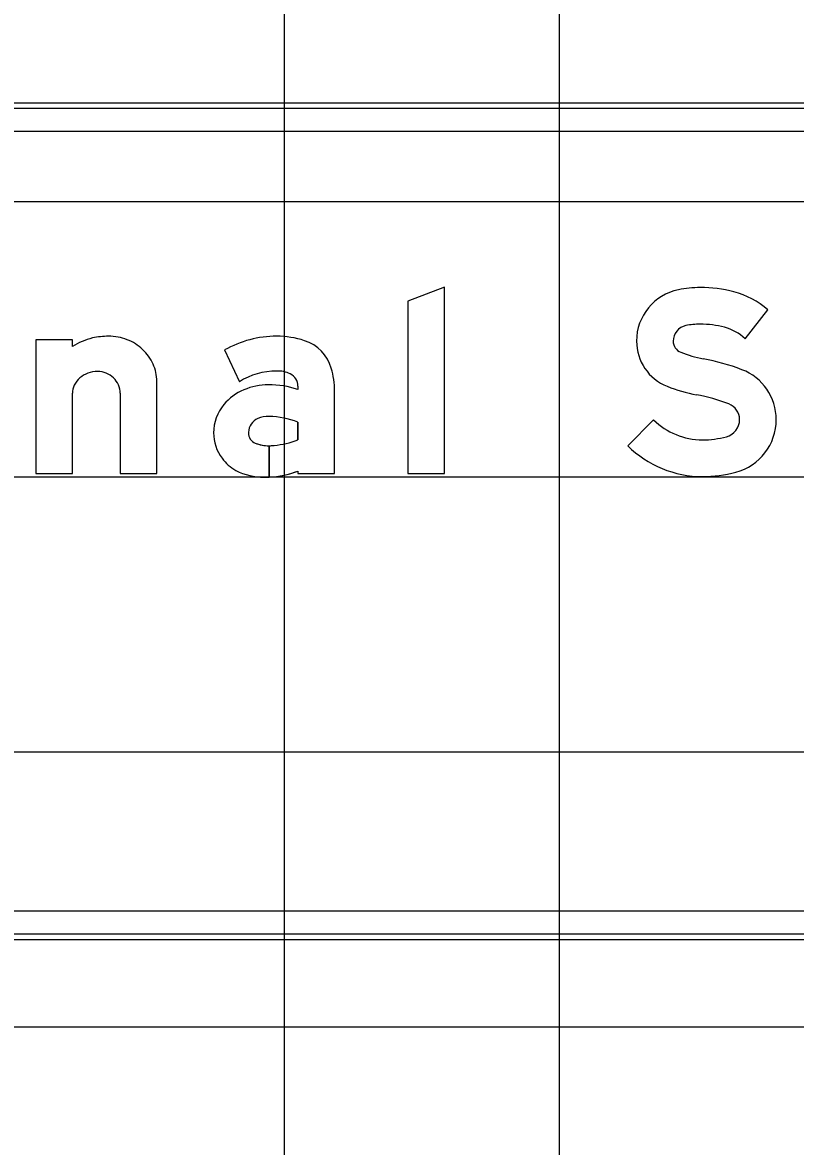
# Model space of a CAD drawing. Extents: x 2193008 to 2198143, y 1236112 to 1237864.
# Drawn here: x 2196118.8 to 2196124.42, y 1237293.24 to 1237301.41 of the extents above; entities that cross this region are included whole.
import ezdxf

# ---------------------------------------------------------------- set-up
doc = ezdxf.new("R2010")
doc.units = 0
for name, color, linetype in [('GSBWFILL', 7, 'Continuous'), ('GSCOLORFILL', 7, 'Continuous'), ('GSDIMS', 7, 'Continuous'), ('GSOUTLINE', 7, 'Continuous'), ('M-ROADS', 7, 'Continuous')]:
    doc.layers.add(name, color=color, linetype=linetype)

msp = doc.modelspace()

# ---------------------------------------------------------------- linework, layer by layer
at = {"layer": 'GSBWFILL'}
msp.add_line((2196119.5129, 1237298.7129), (2196119.5129, 1237298.1287), dxfattribs=at)
msp.add_lwpolyline([(2196121.8705, 1237298.1287), (2196121.8705, 1237299.484), (2196121.6041, 1237299.383), (2196121.6041, 1237298.1287)], close=True, dxfattribs=at)
for points in [[(2196124.0551, 1237299.1091), (2196124.2198, 1237299.3193)], [(2196119.1666, 1237299.053), (2196119.1666, 1237299.1011), (2196118.9002, 1237299.1011), (2196118.9002, 1237298.1287), (2196119.1666, 1237298.1287), (2196119.1666, 1237298.7129)], [(2196120.2724, 1237299.0277), (2196120.3793, 1237298.7968)], [(2196119.5129, 1237298.1287), (2196119.7793, 1237298.1287), (2196119.7793, 1237298.8006)], [(2196120.8049, 1237298.7644), (2196120.8049, 1237298.7398)], [(2196120.8049, 1237298.1474), (2196120.8049, 1237298.1287), (2196121.0713, 1237298.1287), (2196121.0713, 1237298.7298)], [(2196120.8049, 1237298.504), (2196120.8049, 1237298.3746)], [(2196123.3901, 1237298.5202), (2196123.2025, 1237298.331)], [(2196120.5952, 1237298.103), (2196120.5952, 1237298.3315)], [(2196120.5953, 1237298.3315), (2196120.5953, 1237298.103)]]:
    msp.add_lwpolyline(points, dxfattribs=at)
for centre, radius, start, end in [((2196123.6475, 1237299.0919), 0.3816, 101.61719, 180), ((2196123.7286, 1237298.697), 0.7847, 90, 101.61719), ((2196123.7286, 1237298.5195), 0.9622, 75.27778, 90), ((2196123.8179, 1237298.8593), 0.6109, 48.85971, 75.27778), ((2196123.6475, 1237299.0919), 0.1152, 101.61719, 180), ((2196123.7286, 1237298.697), 0.5183, 90, 101.61719), ((2196123.7286, 1237298.5195), 0.6958, 75.27778, 90), ((2196123.8179, 1237298.8593), 0.3445, 46.49255, 75.27778), ((2196123.6194, 1237299.0919), 0.3535, 180, 248.20794), ((2196123.6194, 1237299.0919), 0.0871, 180, 248.20794), ((2196123.9097, 1237299.818), 0.8691, 248.20794, 259.44884), ((2196123.4536, 1237297.3694), 1.6216, 69.11292, 79.44884), ((2196123.8934, 1237298.5219), 0.3881, 0, 69.11292), ((2196123.9097, 1237299.818), 1.1355, 248.20794, 259.44884), ((2196123.4536, 1237297.3694), 1.3552, 69.11292, 79.44884), ((2196123.8934, 1237298.5219), 0.1217, 360, 69.11292), ((2196123.7449, 1237298.8781), 0.5039, 225.25279, 270), ((2196123.8857, 1237298.5219), 0.1293, 284.89259, 360), ((2196123.8857, 1237298.5219), 0.3957, 284.89259, 360), ((2196123.7449, 1237299.0517), 0.6775, 270, 284.89259), ((2196123.7449, 1237298.8781), 0.7703, 225.25279, 270), ((2196123.7449, 1237299.0517), 0.9439, 270, 284.89259)]:
    msp.add_arc(centre, radius, start, end, dxfattribs=at)
for centre, major_axis, ratio, start_param, end_param in [((2196119.4243, 1237298.6484), (0, 0.4797), 0.999993, 0.235088, 0.567132), ((2196119.4288, 1237298.5949), (0, 0.5328), 0.999993, 0, 0.219986), ((2196119.4288, 1237298.7527), (0, 0.375), 0.999993, 5.914285, 6.283185), ((2196119.4378, 1237298.7761), (0, 0.35), 0.999993, 5.532258, 5.914285), ((2196120.6502, 1237298.3642), (0, 0.7635), 0.999995, 0, 0.517719), ((2196120.6502, 1237298.4757), (0, 0.652), 0.999995, 5.96613, 6.283185), ((2196119.4518, 1237298.791), (0, 0.3295), 0.999993, 5.130076, 5.532258), ((2196120.7601, 1237298.8105), (0, 0.2997), 0.999995, 4.997165, 5.96613), ((2196119.3404, 1237298.687), (0, 0.1833), 0.999993, 0.345704, 0.715718), ((2196119.3493, 1237298.6621), (0, 0.2097), 0.999993, 0, 0.345704), ((2196119.3493, 1237298.7036), (0, 0.1683), 0.999993, 5.900624, 6.283185), ((2196119.3512, 1237298.7081), (0, 0.1634), 0.999993, 5.51227, 5.900624), ((2196119.4734, 1237298.8006), (0, 0.3059), 0.999993, 4.712389, 5.130076), ((2196120.6502, 1237298.3642), (0, 0.5104), 0.999995, 0, 0.559495), ((2196120.6598, 1237298.6731), (0, 0.2018), 0.999995, 5.822746, 6.330435), ((2196120.705, 1237298.7644), (0, 0.0999), 0.999995, 4.712389, 5.822746), ((2196120.4843, 1237298.7298), (0, 0.587), 0.999995, 4.712389, 4.997165), ((2196119.3053, 1237298.7129), (0, 0.1388), 0.999993, 1.126231, 1.570796), ((2196119.3266, 1237298.7028), (0, 0.1623), 0.999993, 0.715718, 1.126231), ((2196119.354, 1237298.711), (0, 0.1593), 0.999993, 5.115435, 5.51227), ((2196119.3584, 1237298.7129), (0, 0.1545), 0.999993, 4.712389, 5.115435), ((2196120.5913, 1237298.3179), (0, 0.4568), 0.999995, 0, 0.404512), ((2196120.5913, 1237298.1022), (0, 0.6725), 0.999995, 5.959871, 6.283185), ((2196120.56, 1237298.3859), (0, 0.382), 0.999995, 0.399285, 0.87593), ((2196120.513, 1237298.425), (0, 0.3208), 0.999995, 0.87593, 1.570796), ((2196120.5585, 1237298.4253), (0, 0.1132), 0.999995, 0.408547, 1.530785), ((2196120.5901, 1237298.3525), (0, 0.1926), 0.999995, 6.259455, 6.691732), ((2196120.5761, 1237297.8904), (0, 0.6549), 0.999995, 5.926185, 6.254823), ((2196120.4989, 1237298.425), (0, 0.3066), 0.999995, 1.570796, 2.21394), ((2196120.5659, 1237298.425), (0, 0.1206), 0.999995, 1.530785, 1.570796), ((2196120.5252, 1237298.425), (0, 0.0799), 0.999995, 1.570796, 2.757027), ((2196120.5797, 1237298.9476), (0, 0.6157), 0.999995, 3.228562, 3.516221), ((2196120.5952, 1237298.5979), (0, 0.2664), 0.999995, 2.757027, 3.141593), ((2196120.5952, 1237298.5979), (0, 0.2664), 0.999995, 3.141843, 3.28451), ((2196120.5261, 1237298.4454), (0, 0.3406), 0.999995, 2.21394, 2.611125), ((2196120.561, 1237298.5604), (0, 0.4583), 0.999995, 2.672443, 3.141593), ((2196120.561, 1237298.782), (0, 0.6799), 0.999995, 3.192057, 3.508644), ((2196120.561, 1237298.782), (0, 0.6799), 0.999995, 3.141593, 3.191959)]:
    msp.add_ellipse(centre, major_axis=major_axis, ratio=ratio, start_param=start_param, end_param=end_param, dxfattribs=at)
at = {"layer": 'GSCOLORFILL'}
for p, q in [((2196128.3697, 1237300.7844), (2196113.0434, 1237300.7844)), ((2196113.0434, 1237300.6179), (2196128.3697, 1237300.6179)), ((2196119.5129, 1237298.7129), (2196119.5129, 1237298.1287)), ((2196128.3697, 1237294.9486), (2196113.045, 1237294.9486)), ((2196113.045, 1237294.7821), (2196128.3697, 1237294.7821))]:
    msp.add_line(p, q, dxfattribs=at)
msp.add_lwpolyline([(2196121.8705, 1237298.1287), (2196121.8705, 1237299.484), (2196121.6041, 1237299.383), (2196121.6041, 1237298.1287)], close=True, dxfattribs=at)
for points in [[(2196124.0551, 1237299.1091), (2196124.2198, 1237299.3193)], [(2196119.1666, 1237299.053), (2196119.1666, 1237299.1011), (2196118.9002, 1237299.1011), (2196118.9002, 1237298.1287), (2196119.1666, 1237298.1287), (2196119.1666, 1237298.7129)], [(2196120.2724, 1237299.0277), (2196120.3793, 1237298.7968)], [(2196119.5129, 1237298.1287), (2196119.7793, 1237298.1287), (2196119.7793, 1237298.8006)], [(2196120.8049, 1237298.7644), (2196120.8049, 1237298.7398)], [(2196120.8049, 1237298.1474), (2196120.8049, 1237298.1287), (2196121.0713, 1237298.1287), (2196121.0713, 1237298.7298)], [(2196120.8049, 1237298.504), (2196120.8049, 1237298.3746)], [(2196123.3901, 1237298.5202), (2196123.2025, 1237298.331)], [(2196120.5952, 1237298.103), (2196120.5952, 1237298.3315)], [(2196120.5953, 1237298.3315), (2196120.5953, 1237298.103)]]:
    msp.add_lwpolyline(points, dxfattribs=at)
for centre, radius, start, end in [((2196123.6475, 1237299.0919), 0.3816, 101.61719, 180), ((2196123.7286, 1237298.697), 0.7847, 90, 101.61719), ((2196123.7286, 1237298.5195), 0.9622, 75.27778, 90), ((2196123.8179, 1237298.8593), 0.6109, 48.85971, 75.27778), ((2196123.6475, 1237299.0919), 0.1152, 101.61719, 180), ((2196123.7286, 1237298.697), 0.5183, 90, 101.61719), ((2196123.7286, 1237298.5195), 0.6958, 75.27778, 90), ((2196123.8179, 1237298.8593), 0.3445, 46.49255, 75.27778), ((2196123.6194, 1237299.0919), 0.3535, 180, 248.20794), ((2196123.6194, 1237299.0919), 0.0871, 180, 248.20794), ((2196123.9097, 1237299.818), 0.8691, 248.20794, 259.44884), ((2196123.4536, 1237297.3694), 1.6216, 69.11292, 79.44884), ((2196123.8934, 1237298.5219), 0.3881, 0, 69.11292), ((2196123.9097, 1237299.818), 1.1355, 248.20794, 259.44884), ((2196123.4536, 1237297.3694), 1.3552, 69.11292, 79.44884), ((2196123.8934, 1237298.5219), 0.1217, 360, 69.11292), ((2196123.7449, 1237298.8781), 0.5039, 225.25279, 270), ((2196123.8857, 1237298.5219), 0.1293, 284.89259, 360), ((2196123.8857, 1237298.5219), 0.3957, 284.89259, 360), ((2196123.7449, 1237299.0517), 0.6775, 270, 284.89259), ((2196123.7449, 1237298.8781), 0.7703, 225.25279, 270), ((2196123.7449, 1237299.0517), 0.9439, 270, 284.89259)]:
    msp.add_arc(centre, radius, start, end, dxfattribs=at)
for centre, major_axis, ratio, start_param, end_param in [((2196119.4243, 1237298.6484), (0, 0.4797), 0.999993, 0.235088, 0.567132), ((2196119.4288, 1237298.5949), (0, 0.5328), 0.999993, 0, 0.219986), ((2196119.4288, 1237298.7527), (0, 0.375), 0.999993, 5.914285, 6.283185), ((2196119.4378, 1237298.7761), (0, 0.35), 0.999993, 5.532258, 5.914285), ((2196120.6502, 1237298.3642), (0, 0.7635), 0.999995, 0, 0.517719), ((2196120.6502, 1237298.4757), (0, 0.652), 0.999995, 5.96613, 6.283185), ((2196119.4518, 1237298.791), (0, 0.3295), 0.999993, 5.130076, 5.532258), ((2196120.7601, 1237298.8105), (0, 0.2997), 0.999995, 4.997165, 5.96613), ((2196119.3404, 1237298.687), (0, 0.1833), 0.999993, 0.345704, 0.715718), ((2196119.3493, 1237298.6621), (0, 0.2097), 0.999993, 0, 0.345704), ((2196119.3493, 1237298.7036), (0, 0.1683), 0.999993, 5.900624, 6.283185), ((2196119.3512, 1237298.7081), (0, 0.1634), 0.999993, 5.51227, 5.900624), ((2196119.4734, 1237298.8006), (0, 0.3059), 0.999993, 4.712389, 5.130076), ((2196120.6502, 1237298.3642), (0, 0.5104), 0.999995, 0, 0.559495), ((2196120.6598, 1237298.6731), (0, 0.2018), 0.999995, 5.822746, 6.330435), ((2196120.705, 1237298.7644), (0, 0.0999), 0.999995, 4.712389, 5.822746), ((2196120.4843, 1237298.7298), (0, 0.587), 0.999995, 4.712389, 4.997165), ((2196119.3053, 1237298.7129), (0, 0.1388), 0.999993, 1.126231, 1.570796), ((2196119.3266, 1237298.7028), (0, 0.1623), 0.999993, 0.715718, 1.126231), ((2196119.354, 1237298.711), (0, 0.1593), 0.999993, 5.115435, 5.51227), ((2196119.3584, 1237298.7129), (0, 0.1545), 0.999993, 4.712389, 5.115435), ((2196120.5913, 1237298.3179), (0, 0.4568), 0.999995, 0, 0.404512), ((2196120.5913, 1237298.1022), (0, 0.6725), 0.999995, 5.959871, 6.283185), ((2196120.56, 1237298.3859), (0, 0.382), 0.999995, 0.399285, 0.87593), ((2196120.513, 1237298.425), (0, 0.3208), 0.999995, 0.87593, 1.570796), ((2196120.5585, 1237298.4253), (0, 0.1132), 0.999995, 0.408547, 1.530785), ((2196120.5901, 1237298.3525), (0, 0.1926), 0.999995, 6.259455, 6.691732), ((2196120.5761, 1237297.8904), (0, 0.6549), 0.999995, 5.926185, 6.254823), ((2196120.4989, 1237298.425), (0, 0.3066), 0.999995, 1.570796, 2.21394), ((2196120.5659, 1237298.425), (0, 0.1206), 0.999995, 1.530785, 1.570796), ((2196120.5252, 1237298.425), (0, 0.0799), 0.999995, 1.570796, 2.757027), ((2196120.5797, 1237298.9476), (0, 0.6157), 0.999995, 3.228562, 3.516221), ((2196120.5952, 1237298.5979), (0, 0.2664), 0.999995, 2.757027, 3.141593), ((2196120.5952, 1237298.5979), (0, 0.2664), 0.999995, 3.141843, 3.28451), ((2196120.5261, 1237298.4454), (0, 0.3406), 0.999995, 2.21394, 2.611125), ((2196120.561, 1237298.5604), (0, 0.4583), 0.999995, 2.672443, 3.141593), ((2196120.561, 1237298.782), (0, 0.6799), 0.999995, 3.192057, 3.508644), ((2196120.561, 1237298.782), (0, 0.6799), 0.999995, 3.141593, 3.191959)]:
    msp.add_ellipse(centre, major_axis=major_axis, ratio=ratio, start_param=start_param, end_param=end_param, dxfattribs=at)
at = {"layer": 'GSDIMS'}
for p, q in [((2196096.0795, 1237300.8249), (2196136.215, 1237300.8249)), ((2196096.0795, 1237294.7416), (2196136.215, 1237294.7416))]:
    msp.add_line(p, q, dxfattribs=at)
at = {"layer": 'GSOUTLINE'}
msp.add_line((2196119.5129, 1237298.7129), (2196119.5129, 1237298.1287), dxfattribs=at)
msp.add_lwpolyline([(2196121.8705, 1237298.1287), (2196121.8705, 1237299.484), (2196121.6041, 1237299.383), (2196121.6041, 1237298.1287)], close=True, dxfattribs=at)
for points in [[(2196124.0551, 1237299.1091), (2196124.2198, 1237299.3193)], [(2196119.1666, 1237299.053), (2196119.1666, 1237299.1011), (2196118.9002, 1237299.1011), (2196118.9002, 1237298.1287), (2196119.1666, 1237298.1287), (2196119.1666, 1237298.7129)], [(2196120.2724, 1237299.0277), (2196120.3793, 1237298.7968)], [(2196119.5129, 1237298.1287), (2196119.7793, 1237298.1287), (2196119.7793, 1237298.8006)], [(2196120.8049, 1237298.7644), (2196120.8049, 1237298.7398)], [(2196120.8049, 1237298.1474), (2196120.8049, 1237298.1287), (2196121.0713, 1237298.1287), (2196121.0713, 1237298.7298)], [(2196120.8049, 1237298.3746), (2196120.8049, 1237298.504)], [(2196123.3901, 1237298.5202), (2196123.2025, 1237298.331)]]:
    msp.add_lwpolyline(points, dxfattribs=at)
for centre, radius, start, end in [((2196123.6475, 1237299.0919), 0.3816, 101.61719, 180), ((2196123.7286, 1237298.697), 0.7847, 90, 101.61719), ((2196123.7286, 1237298.5195), 0.9622, 75.27778, 90), ((2196123.8179, 1237298.8593), 0.6109, 48.85971, 75.27778), ((2196123.6475, 1237299.0919), 0.1152, 101.61719, 180), ((2196123.7286, 1237298.697), 0.5183, 90, 101.61719), ((2196123.7286, 1237298.5195), 0.6958, 75.27778, 90), ((2196123.8179, 1237298.8593), 0.3445, 46.49255, 75.27778), ((2196123.6194, 1237299.0919), 0.3535, 180, 248.20794), ((2196123.6194, 1237299.0919), 0.0871, 180, 248.20794), ((2196123.9097, 1237299.818), 0.8691, 248.20794, 259.44884), ((2196123.4536, 1237297.3694), 1.6216, 69.11292, 79.44884), ((2196123.8934, 1237298.5219), 0.3881, 0, 69.11292), ((2196123.9097, 1237299.818), 1.1355, 248.20794, 259.44884), ((2196123.4536, 1237297.3694), 1.3552, 69.11292, 79.44884), ((2196123.8934, 1237298.5219), 0.1217, 360, 69.11292), ((2196123.7449, 1237298.8781), 0.5039, 225.25279, 270), ((2196123.8857, 1237298.5219), 0.1293, 284.89259, 360), ((2196123.8857, 1237298.5219), 0.3957, 284.89259, 360), ((2196123.7449, 1237299.0517), 0.6775, 270, 284.89259), ((2196123.7449, 1237298.8781), 0.7703, 225.25279, 270), ((2196123.7449, 1237299.0517), 0.9439, 270, 284.89259)]:
    msp.add_arc(centre, radius, start, end, dxfattribs=at)
for centre, major_axis, ratio, start_param, end_param in [((2196119.4243, 1237298.6484), (0, 0.4797), 0.999993, 0.235088, 0.567132), ((2196119.4288, 1237298.5949), (0, 0.5328), 0.999993, 0, 0.219986), ((2196119.4288, 1237298.7527), (0, 0.375), 0.999993, 5.914285, 6.283185), ((2196119.4378, 1237298.7761), (0, 0.35), 0.999993, 5.532258, 5.914285), ((2196120.6502, 1237298.3642), (0, 0.7635), 0.999995, 6.283185, 6.800904), ((2196120.6502, 1237298.4757), (0, 0.652), 0.999995, 5.96613, 6.283185), ((2196119.4518, 1237298.791), (0, 0.3295), 0.999993, 5.130076, 5.532258), ((2196120.7601, 1237298.8105), (0, 0.2997), 0.999995, 4.997165, 5.96613), ((2196119.3404, 1237298.687), (0, 0.1833), 0.999993, 0.345704, 0.715718), ((2196119.3493, 1237298.6621), (0, 0.2097), 0.999993, 0, 0.345704), ((2196119.3493, 1237298.7036), (0, 0.1683), 0.999993, 5.900624, 6.283185), ((2196119.3512, 1237298.7081), (0, 0.1634), 0.999993, 5.51227, 5.900624), ((2196119.4734, 1237298.8006), (0, 0.3059), 0.999993, 4.712389, 5.130076), ((2196120.6502, 1237298.3642), (0, 0.5104), 0.999995, 0, 0.559495), ((2196120.6598, 1237298.6731), (0, 0.2018), 0.999995, 5.822746, 6.330435), ((2196120.705, 1237298.7644), (0, 0.0999), 0.999995, 4.712389, 5.822746), ((2196120.4843, 1237298.7298), (0, 0.587), 0.999995, 4.712389, 4.997165), ((2196119.3053, 1237298.7129), (0, 0.1388), 0.999993, 1.126231, 1.570796), ((2196119.3266, 1237298.7028), (0, 0.1623), 0.999993, 0.715718, 1.126231), ((2196119.354, 1237298.711), (0, 0.1593), 0.999993, 5.115435, 5.51227), ((2196119.3584, 1237298.7129), (0, 0.1545), 0.999993, 4.712389, 5.115435), ((2196120.5913, 1237298.3179), (0, 0.4568), 0.999995, 0, 0.404512), ((2196120.5913, 1237298.1022), (0, 0.6725), 0.999995, 5.959871, 6.283185), ((2196120.56, 1237298.3859), (0, 0.382), 0.999995, 0.399285, 0.87593), ((2196120.513, 1237298.425), (0, 0.3208), 0.999995, 0.87593, 1.570796), ((2196120.5585, 1237298.4253), (0, 0.1132), 0.999995, 0.408547, 1.530785), ((2196120.5901, 1237298.3525), (0, 0.1926), 0.999995, 6.25958, 6.691732), ((2196120.5944, 1237298.535), (0, 0.00999), 0.999995, 6.254787, 6.25958), ((2196120.5761, 1237297.8904), (0, 0.6549), 0.999995, 5.926185, 6.254787), ((2196120.4989, 1237298.425), (0, 0.3066), 0.999995, 1.570796, 2.21394), ((2196120.5659, 1237298.425), (0, 0.1206), 0.999995, 1.530785, 1.570796), ((2196120.5252, 1237298.425), (0, 0.0799), 0.999995, 1.570796, 2.757027), ((2196120.5797, 1237298.9476), (0, 0.6157), 0.999995, 3.228562, 3.516221), ((2196120.5952, 1237298.5979), (0, 0.2664), 0.999995, 2.757027, 3.28451), ((2196120.5261, 1237298.4454), (0, 0.3406), 0.999995, 2.21394, 2.611125), ((2196120.561, 1237298.5604), (0, 0.4583), 0.999995, 2.672443, 3.141593), ((2196120.561, 1237298.782), (0, 0.6799), 0.999995, 3.141593, 3.508644)]:
    msp.add_ellipse(centre, major_axis=major_axis, ratio=ratio, start_param=start_param, end_param=end_param, dxfattribs=at)
at = {"layer": 'M-ROADS'}
for p, q in [((2196120.7065, 1237258.1062), (2196120.7065, 1237318.1062)), ((2196122.7065, 1237258.1062), (2196122.7065, 1237318.1062)), ((2196074.7065, 1237300.1062), (2196204.7065, 1237300.1062)), ((2196074.7065, 1237298.1062), (2196204.7065, 1237298.1062)), ((2196074.7065, 1237296.1062), (2196204.7065, 1237296.1062)), ((2196074.7065, 1237294.1062), (2196204.7065, 1237294.1062))]:
    msp.add_line(p, q, dxfattribs=at)

doc.saveas('drawing.dxf')
